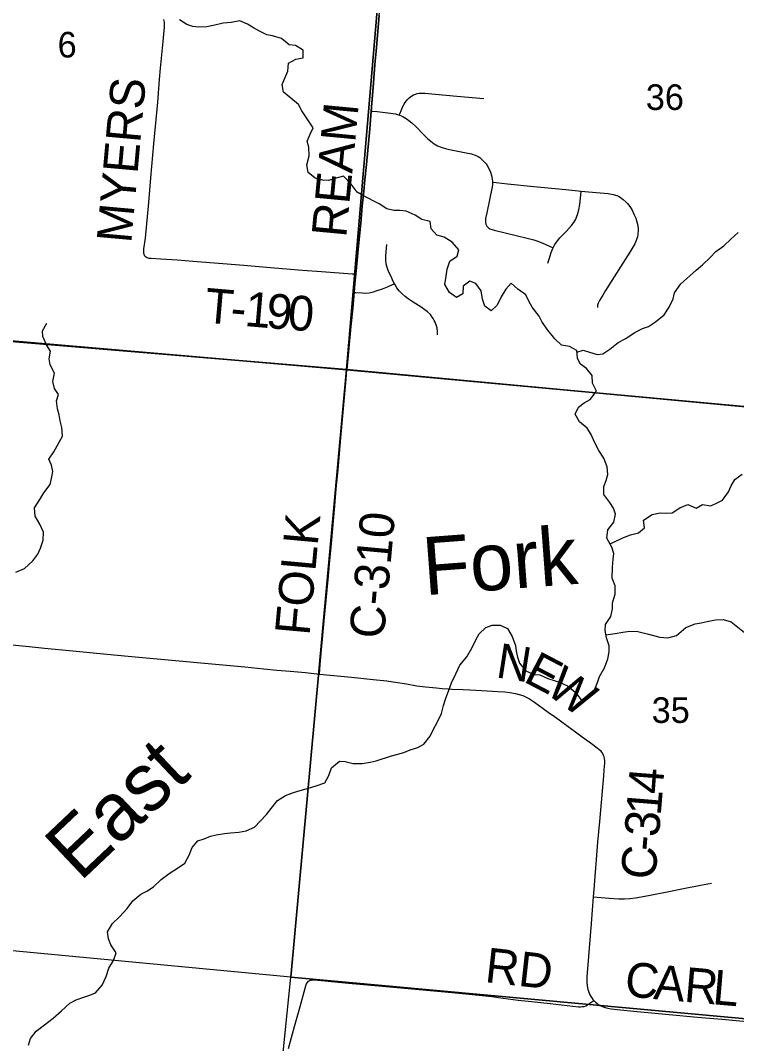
# Model space of a CAD drawing. Extents: x 0 to 34, y 0 to 22.
# Drawn here: x 2.737 to 3.909, y 18.431 to 20.104 of the extents above; entities that cross this region are included whole.
import ezdxf

# ---------------------------------------------------------------- set-up
doc = ezdxf.new("R2010")
doc.units = 0
for name, color, linetype in [('Default', 7, 'Continuous'), ('GM_X_City_Street', 7, 'Continuous'), ('GM_X_County_Road', 7, 'Continuous'), ('GM_X_County_Road_Text', 7, 'Continuous'), ('GM_X_Minor_River', 7, 'Continuous'), ('GM_X_Minor_River_Text', 7, 'Continuous'), ('GM_X_Section', 7, 'Continuous'), ('GM_X_Section_Text', 7, 'Continuous'), ('GM_X_Township_Road', 7, 'Continuous'), ('GM_X_Township_Road_Text', 7, 'Continuous')]:
    doc.layers.add(name, color=color, linetype=linetype)

msp = doc.modelspace()

# ---------------------------------------------------------------- linework, layer by layer
at = {"layer": 'Default'}
msp.add_lwpolyline([(2.1, 17.9112), (2.1, 17.5957), (3.0746, 17.5112), (3.1795, 18.5396), (2.1707, 18.6348)], close=True, dxfattribs=at)
at = {"layer": 'GM_X_City_Street'}
for points in [[(2.1, 20.9), (2.1, 19.6388), (2.2673, 19.6194), (3.2709, 19.533), (3.2777, 19.6039), (3.2806, 19.6336), (3.283, 19.6598), (3.2842, 19.6738), (3.2857, 19.6895), (3.29, 19.7356), (3.2937, 19.7727), (3.2963, 19.8005), (3.2987, 19.8252), (3.3005, 19.8437), (3.303, 19.8684), (3.3088, 19.927), (3.31, 19.9424), (3.3111, 19.9564), (3.3142, 19.9949), (3.3171, 20.0321), (3.3189, 20.0537), (3.324, 20.1125)], [(3.324, 20.1125), (3.3189, 20.0537), (3.3171, 20.0321), (3.3142, 19.9949), (3.3111, 19.9564), (3.31, 19.9424), (3.3088, 19.927), (3.303, 19.8684), (3.3005, 19.8437), (3.2987, 19.8252), (3.2963, 19.8005), (3.2937, 19.7727), (3.29, 19.7356), (3.2857, 19.6895), (3.2842, 19.6738), (3.283, 19.6598), (3.2806, 19.6336), (3.2777, 19.6039), (3.2709, 19.533), (4.2098, 19.4463)], [(4.2098, 19.4463), (3.2709, 19.533), (2.2673, 19.6194), (2.1, 19.6388), (2.1, 15.6775)]]:
    msp.add_lwpolyline(points, dxfattribs=at)
at = {"layer": 'GM_X_County_Road'}
for points in [[(3.3114, 19.9558), (3.3144, 19.9944), (3.3173, 20.0315), (3.3191, 20.0532), (3.3242, 20.112), (3.3284, 20.1583), (3.3315, 20.1924), (3.3348, 20.2295), (3.3385, 20.2697), (3.3417, 20.3068), (3.3439, 20.3316), (3.3469, 20.3656), (3.3493, 20.3934), (3.3517, 20.4213), (3.3549, 20.4553), (3.3576, 20.4831), (3.3597, 20.5047), (3.3623, 20.5357), (3.3629, 20.541)], [(3.2919, 19.7517), (3.2939, 19.7722), (3.2965, 19.7999), (3.2989, 19.8246), (3.3007, 19.8432), (3.3032, 19.8679), (3.309, 19.9264), (3.3102, 19.9418), (3.3114, 19.9558)], [(3.2859, 19.689), (3.2903, 19.7351), (3.2919, 19.7517)], [(3.2832, 19.6593), (3.2844, 19.6733), (3.2859, 19.689)], [(3.2711, 19.5325), (3.2779, 19.6033), (3.2809, 19.6331), (3.2832, 19.6593)], [(3.2266, 19.0352), (3.2276, 19.051), (3.234, 19.122), (3.2404, 19.19), (3.2426, 19.2147), (3.2457, 19.2487), (3.2513, 19.3105), (3.2538, 19.3383), (3.2567, 19.3692), (3.2613, 19.4218), (3.2697, 19.5176), (3.2711, 19.5325)], [(2.3766, 19.1154), (2.3963, 19.1135), (2.4272, 19.1106), (2.4767, 19.1061), (2.5169, 19.1024), (2.5386, 19.1007), (2.5571, 19.0992), (2.6219, 19.0938), (2.6374, 19.0924), (2.6559, 19.0904), (2.6837, 19.0872), (2.7177, 19.0837), (2.7516, 19.0802), (2.7763, 19.0776), (2.8227, 19.0732), (2.8784, 19.0678), (2.931, 19.0629), (3.1041, 19.0468), (3.1351, 19.0439), (3.1567, 19.0418), (3.1784, 19.0398), (3.2034, 19.0375), (3.2266, 19.0352)], [(3.2266, 19.0352), (3.2785, 19.0299), (3.3143, 19.0264), (3.3365, 19.0239), (3.3541, 19.0214), (3.3686, 19.0191), (3.3855, 19.0162), (3.3995, 19.0143), (3.4177, 19.0125), (3.4272, 19.0116), (3.4369, 19.011), (3.4432, 19.0107), (3.4615, 19.0099), (3.4725, 19.0094), (3.4918, 19.0084), (3.5182, 19.0068), (3.5293, 19.0059), (3.5375, 19.0049), (3.5467, 19.0034), (3.5528, 19.002), (3.5588, 19.0001), (3.5646, 18.9976), (3.5701, 18.9945), (3.5779, 18.9894), (3.6005, 18.9731), (3.6105, 18.9658), (3.6181, 18.9604), (3.6331, 18.9493), (3.6449, 18.9407), (3.6558, 18.9328), (3.6715, 18.9214), (3.6806, 18.9147), (3.6832, 18.9126), (3.686, 18.91), (3.6877, 18.9077), (3.6893, 18.9053), (3.6906, 18.9028), (3.6915, 18.9002), (3.6921, 18.897), (3.6924, 18.8935), (3.6925, 18.8895), (3.6921, 18.884), (3.6917, 18.8785), (3.6909, 18.8686), (3.6843, 18.7943), (3.6811, 18.7603), (3.675, 18.6829), (3.6741, 18.6711)], [(3.6741, 18.6711), (3.6706, 18.6273), (3.6645, 18.553), (3.6637, 18.5407), (3.6636, 18.5364), (3.6638, 18.5314), (3.6643, 18.5253), (3.6654, 18.5193), (3.6662, 18.5164), (3.6672, 18.5135), (3.6685, 18.5108), (3.67, 18.5081), (3.6716, 18.5056), (3.6735, 18.5032), (3.675, 18.5014)], [(3.675, 18.5014), (3.6755, 18.5009), (3.6777, 18.4988), (3.68, 18.4968), (3.6824, 18.495), (3.685, 18.4934), (3.6877, 18.492), (3.6905, 18.4908), (3.6934, 18.4898), (3.6981, 18.4887), (3.7033, 18.4877), (3.7135, 18.4865), (3.7457, 18.4835), (3.7981, 18.4784), (3.8445, 18.4742), (3.8847, 18.4707), (3.9373, 18.4661), (4.0173, 18.4603), (4.0502, 18.4576), (4.0997, 18.4532), (4.1401, 18.4494)]]:
    msp.add_lwpolyline(points, dxfattribs=at)
at = {"layer": 'GM_X_Minor_River'}
for points in [[(3.4303, 19.7496), (3.4182, 19.7531), (3.4092, 19.7635), (3.4071, 19.7753), (3.3938, 19.7785), (3.3829, 19.7859), (3.3682, 19.7921), (3.3575, 19.7934), (3.348, 19.7935), (3.3363, 19.7963), (3.3239, 19.8044), (3.2982, 19.8176), (3.288, 19.8231), (3.2783, 19.8365), (3.2656, 19.8496), (3.2515, 19.8459), (3.2412, 19.8423), (3.2317, 19.8431), (3.2192, 19.8463), (3.2079, 19.8556), (3.2054, 19.8678), (3.2094, 19.8829), (3.2088, 19.897), (3.2062, 19.9065), (3.2113, 19.9182), (3.216, 19.9288), (3.1974, 19.9564), (3.1922, 19.9667), (3.1794, 19.9771), (3.1674, 19.9871), (3.1652, 19.9997), (3.1696, 20.0099), (3.1746, 20.0212), (3.1756, 20.0341), (3.1878, 20.0408), (3.1996, 20.0433), (3.1994, 20.0555), (3.1869, 20.0632), (3.1767, 20.0641), (3.1643, 20.0745), (3.1495, 20.0789), (3.1401, 20.0809), (3.1283, 20.0864), (3.1185, 20.0922), (3.1084, 20.098), (3.0959, 20.1035), (3.0818, 20.101), (3.0685, 20.0996), (3.0552, 20.0964), (3.0422, 20.0939), (3.0289, 20.0933), (3.0194, 20.0945), (3.0096, 20.0977), (2.9971, 20.105)], [(3.482, 19.0912), (3.4875, 19.101), (3.4986, 19.1111), (3.5086, 19.1152), (3.5219, 19.1154), (3.5339, 19.1099), (3.5414, 19.0966), (3.5469, 19.082), (3.5483, 19.0725), (3.5504, 19.0626), (3.5537, 19.0531), (3.5638, 19.0404), (3.5767, 19.0346), (3.5869, 19.0337), (3.6001, 19.0282), (3.61, 19.0247), (3.6198, 19.0215), (3.6319, 19.016), (3.6443, 19.0056), (3.6544, 18.993), (3.667, 18.9966), (3.6755, 19.0079), (3.681, 19.0215), (3.6845, 19.0314), (3.6927, 19.0453), (3.6982, 19.0601), (3.7002, 19.0715), (3.7003, 19.0814), (3.6959, 19.0943), (3.6934, 19.1065), (3.6943, 19.116), (3.7028, 19.1292), (3.7057, 19.1417), (3.7058, 19.1516), (3.7101, 19.166), (3.7099, 19.1793), (3.7052, 19.1923), (3.7054, 19.2098), (3.7067, 19.223), (3.7076, 19.2325), (3.7043, 19.2425), (3.6965, 19.2574), (3.6978, 19.271), (3.7078, 19.2835), (3.7103, 19.2967), (3.707, 19.3063), (3.7014, 19.3158), (3.6913, 19.3289), (3.6915, 19.3418), (3.695, 19.3516), (3.6982, 19.3615), (3.6968, 19.374), (3.6917, 19.3882), (3.6835, 19.4008), (3.676, 19.4142), (3.6709, 19.4272), (3.6642, 19.4371), (3.6514, 19.4475), (3.6447, 19.4605), (3.6498, 19.4719), (3.6594, 19.479), (3.6689, 19.4842), (3.6797, 19.4977), (3.6731, 19.5107), (3.6721, 19.5233), (3.6631, 19.5352), (3.6533, 19.5418), (3.6485, 19.5513), (3.6472, 19.5646), (3.6351, 19.5708), (3.6222, 19.5733), (3.6113, 19.5833), (3.5997, 19.5975), (3.5904, 19.6109), (3.5856, 19.6204), (3.574, 19.635), (3.5688, 19.645), (3.5636, 19.6553), (3.5508, 19.6649), (3.5399, 19.6746), (3.531, 19.6648), (3.5237, 19.6523), (3.517, 19.6387), (3.5074, 19.6294), (3.4969, 19.6371), (3.4932, 19.6485), (3.4907, 19.6619), (3.4822, 19.6741), (3.4723, 19.6776), (3.4616, 19.6698), (3.461, 19.6569), (3.4507, 19.6509), (3.439, 19.659), (3.4316, 19.6721), (3.4337, 19.6861), (3.4353, 19.6975), (3.4393, 19.7103), (3.4516, 19.7189), (3.454, 19.7292), (3.4435, 19.7418), (3.4303, 19.7496)], [(3.6475, 19.5617), (3.6578, 19.5649), (3.668, 19.5617), (3.6805, 19.5581), (3.69, 19.5592), (3.7011, 19.5666), (3.7149, 19.5775), (3.7272, 19.5838), (3.7413, 19.5935), (3.7547, 19.6002), (3.7646, 19.6039), (3.7758, 19.6114), (3.79, 19.6226), (3.7981, 19.6354), (3.8051, 19.649), (3.8071, 19.6585), (3.8176, 19.6732), (3.8322, 19.6863), (3.8425, 19.6957), (3.8529, 19.7047), (3.8652, 19.7163), (3.8744, 19.7261), (3.8875, 19.7358), (3.899, 19.7467), (3.9113, 19.7576)], [(2.7294, 19.2017), (2.7439, 19.208), (2.7574, 19.2203), (2.7655, 19.2313), (2.7698, 19.2411), (2.7745, 19.254), (2.7751, 19.2672), (2.7688, 19.2806), (2.7614, 19.2936), (2.76, 19.307), (2.7689, 19.3209), (2.7755, 19.3315), (2.7856, 19.3454), (2.788, 19.3553), (2.7904, 19.3666), (2.7879, 19.3769), (2.7834, 19.3869), (2.7919, 19.3985), (2.8059, 19.4242), (2.8046, 19.4383), (2.8024, 19.4493), (2.8003, 19.4589), (2.7977, 19.4688), (2.796, 19.4821), (2.7992, 19.4923), (2.7928, 19.5023), (2.79, 19.5137), (2.7928, 19.5273), (2.7857, 19.5411), (2.7843, 19.551), (2.7864, 19.5635), (2.7797, 19.5735), (2.7738, 19.5872), (2.7735, 19.5967), (2.7801, 19.6092)], [(3.7014, 19.248), (3.7101, 19.2519), (3.7223, 19.2582), (3.7353, 19.263), (3.7482, 19.2663), (3.7578, 19.2745), (3.7565, 19.2867), (3.7707, 19.296), (3.7836, 19.2989), (3.7931, 19.2984), (3.803, 19.2991), (3.8156, 19.3073), (3.8286, 19.3124), (3.8422, 19.3066), (3.8529, 19.3125), (3.8662, 19.3105), (3.8757, 19.3149), (3.8857, 19.3197), (3.8953, 19.3333), (3.8996, 19.3431), (3.9058, 19.3533), (3.9177, 19.3623)], [(3.6949, 19.0992), (3.7101, 19.1018), (3.7226, 19.1035), (3.7341, 19.1053), (3.747, 19.1047), (3.7621, 19.1008), (3.7727, 19.0984), (3.7833, 19.0956), (3.7962, 19.0943), (3.8103, 19.0983), (3.8253, 19.1114), (3.8406, 19.1173), (3.8509, 19.1191), (3.8604, 19.1213), (3.8741, 19.1238), (3.8866, 19.1244), (3.8999, 19.1204), (3.9243, 19.1011)], [(2.7501, 18.4284), (2.7536, 18.439), (2.7629, 18.4511), (2.7763, 18.4616), (2.7909, 18.4724), (2.8043, 18.4844), (2.8182, 18.4968), (2.8281, 18.5024), (2.8411, 18.5068), (2.8506, 18.5101), (2.8602, 18.5141), (2.871, 18.5266), (2.8772, 18.5405), (2.8819, 18.5542), (2.8893, 18.5666), (2.8936, 18.5791), (2.8851, 18.5921), (2.8814, 18.602), (2.8796, 18.6138), (2.8878, 18.6271), (2.8993, 18.6379), (2.9117, 18.6518), (2.9209, 18.6643), (2.934, 18.6751), (2.9439, 18.6803), (2.9546, 18.6874), (2.9673, 18.6991), (2.9804, 18.7088), (2.9938, 18.7177), (3.006, 18.726), (3.013, 18.7388), (3.0181, 18.7517), (3.0274, 18.7626), (3.0377, 18.7659), (3.048, 18.7699), (3.0575, 18.7725), (3.0708, 18.7746), (3.0807, 18.7756), (3.0944, 18.7766), (3.1062, 18.7787), (3.12, 18.7846), (3.13, 18.7952), (3.1396, 18.8057), (3.1473, 18.8155), (3.1574, 18.8283), (3.1708, 18.8365), (3.1837, 18.8416), (3.1948, 18.8449), (3.2081, 18.8486), (3.2211, 18.8522), (3.2348, 18.8574), (3.2418, 18.8694), (3.2462, 18.8819), (3.2588, 18.8928), (3.2683, 18.8923), (3.2816, 18.8891), (3.2964, 18.8889), (3.3093, 18.8911), (3.3189, 18.8932), (3.344, 18.9013), (3.3543, 18.9042), (3.3642, 18.9067), (3.3745, 18.9112), (3.3871, 18.9152), (3.3971, 18.9204), (3.4075, 18.9336), (3.4122, 18.9438), (3.4196, 18.957), (3.4258, 18.9706), (3.429, 18.9839), (3.4326, 18.9941), (3.4381, 19.0089), (3.4424, 19.021), (3.4491, 19.0357), (3.4561, 19.0497), (3.4673, 19.0636), (3.4754, 19.0776), (3.482, 19.0912)]]:
    msp.add_lwpolyline(points, dxfattribs=at)
at = {"layer": 'GM_X_Section'}
for points in [[(2.3636, 20.6247), (3.3559, 20.5363), (3.2703, 19.5334), (2.2658, 19.6175)], [(3.3559, 20.5363), (4.3405, 20.4419), (4.2088, 19.4458), (3.2703, 19.5334)], [(2.2658, 19.6175), (3.2703, 19.5334), (3.1795, 18.5396), (2.1707, 18.6348)], [(3.2703, 19.5334), (4.2088, 19.4458), (4.1385, 18.4517), (3.1795, 18.5396)], [(3.1795, 18.5396), (4.1385, 18.4517), (4.0957, 17.4007), (3.0746, 17.5112)]]:
    msp.add_lwpolyline(points, close=True, dxfattribs=at)
at = {"layer": 'GM_X_Township_Road'}
for points in [[(3.2859, 19.689), (3.2796, 19.6894), (3.2295, 19.6929), (3.1986, 19.6955), (3.146, 19.6998), (3.1028, 19.7032), (3.0682, 19.7061), (3.0194, 19.7099), (2.9939, 19.7119), (2.9666, 19.714), (2.9511, 19.7148), (2.9479, 19.7151), (2.9463, 19.7153), (2.9447, 19.7158), (2.9433, 19.7164), (2.9419, 19.7175), (2.9408, 19.7186), (2.9399, 19.7201), (2.9393, 19.7215), (2.9389, 19.7232), (2.9388, 19.7248), (2.9388, 19.727), (2.9392, 19.7306), (2.9416, 19.748), (2.9471, 19.8067), (2.9505, 19.8469), (2.9554, 19.9026), (2.9617, 19.9706), (2.9648, 20.0077), (2.9663, 20.0263), (2.9683, 20.0479), (2.9705, 20.0695), (2.9725, 20.0879), (2.9729, 20.0929), (2.973, 20.0972), (2.973, 20.0996), (2.9728, 20.1014), (2.9724, 20.1035), (2.9716, 20.1057)], [(3.3572, 19.9494), (3.3578, 19.9512), (3.3603, 19.9581), (3.3625, 19.9632), (3.3649, 19.9675), (3.3665, 19.9701), (3.3684, 19.9726), (3.3705, 19.975), (3.3727, 19.9771), (3.3751, 19.9791), (3.3776, 19.9809), (3.3803, 19.9825), (3.3832, 19.9837), (3.3861, 19.9847), (3.3892, 19.9853), (3.3923, 19.9855), (3.3985, 19.9852), (3.4512, 19.9802), (3.4951, 19.9764)], [(3.3114, 19.9558), (3.3135, 19.9557), (3.3207, 19.9551), (3.3423, 19.9528), (3.3509, 19.9513), (3.3572, 19.9494)], [(3.3572, 19.9494), (3.3626, 19.9471), (3.368, 19.9438), (3.3722, 19.9406), (3.3771, 19.9368), (3.3839, 19.9305), (3.3968, 19.9171), (3.4036, 19.9105), (3.4084, 19.9065), (3.4139, 19.9023), (3.4194, 19.8993), (3.4255, 19.897), (3.4339, 19.8942), (3.4415, 19.8926), (3.4474, 19.8916), (3.4665, 19.8878), (3.4749, 19.886), (3.4809, 19.8839), (3.4857, 19.8818), (3.4887, 19.8799), (3.491, 19.878), (3.4947, 19.8742), (3.4968, 19.872), (3.4987, 19.8696), (3.5005, 19.8672), (3.5035, 19.8619), (3.506, 19.8562), (3.5078, 19.8504), (3.5089, 19.8444), (3.5091, 19.8414), (3.5092, 19.8399)], [(3.5092, 19.8399), (3.5092, 19.8383), (3.5091, 19.8353), (3.5087, 19.8322), (3.4998, 19.7897), (3.4979, 19.7805), (3.4976, 19.7773), (3.4976, 19.774), (3.4984, 19.7708), (3.5001, 19.768), (3.5025, 19.7655), (3.5052, 19.7636), (3.5086, 19.7622), (3.512, 19.7612), (3.5658, 19.748), (3.5767, 19.7454), (3.5836, 19.743), (3.5952, 19.7383), (3.6035, 19.7343), (3.6083, 19.7321)], [(3.5092, 19.8399), (3.5153, 19.8391), (3.5338, 19.8369), (3.577, 19.8327), (3.6295, 19.8277), (3.6544, 19.8252)], [(3.6083, 19.7321), (3.609, 19.7338), (3.6115, 19.7377), (3.6139, 19.7413), (3.6197, 19.7484), (3.6301, 19.7598), (3.6385, 19.7689), (3.6423, 19.7739), (3.644, 19.7766), (3.6455, 19.7794), (3.6468, 19.7822), (3.6489, 19.7882), (3.6504, 19.7942), (3.652, 19.8034), (3.6537, 19.8188), (3.6544, 19.8252)], [(3.6544, 19.8252), (3.6665, 19.824), (3.6855, 19.8225), (3.6984, 19.821), (3.7065, 19.8194), (3.7125, 19.8178), (3.7155, 19.8167), (3.7183, 19.8151), (3.721, 19.8132), (3.7232, 19.8113), (3.7279, 19.8072), (3.73, 19.805), (3.732, 19.8026), (3.7339, 19.8001), (3.7371, 19.7948), (3.7412, 19.7864), (3.7436, 19.7807), (3.7456, 19.7749), (3.7469, 19.7688), (3.7475, 19.7626), (3.7475, 19.7595), (3.7473, 19.7564), (3.747, 19.7534), (3.7464, 19.7503), (3.7455, 19.7473), (3.7445, 19.7444), (3.7419, 19.7388), (3.734, 19.7254), (3.7225, 19.707), (3.6943, 19.6625), (3.6896, 19.6551), (3.6841, 19.6461), (3.6822, 19.6417), (3.6812, 19.6387), (3.6808, 19.6347)], [(3.3492, 19.6734), (3.3471, 19.6772), (3.3433, 19.6852), (3.3393, 19.6936), (3.337, 19.7), (3.3356, 19.7059), (3.335, 19.7124), (3.3348, 19.7188), (3.3353, 19.7255), (3.3367, 19.7379)], [(3.6001, 19.7073), (3.6022, 19.7135), (3.6055, 19.7248), (3.6074, 19.7301), (3.6083, 19.7321)], [(3.2832, 19.6593), (3.2855, 19.6592), (3.2961, 19.6586), (3.301, 19.6584), (3.3074, 19.6588), (3.3144, 19.6604), (3.3209, 19.6623), (3.3295, 19.6655), (3.3375, 19.6687), (3.346, 19.6721), (3.3492, 19.6734)], [(3.4195, 19.5898), (3.4194, 19.5949), (3.4187, 19.6011), (3.4176, 19.6049), (3.4153, 19.6106), (3.414, 19.6134), (3.4125, 19.6166), (3.4107, 19.6191), (3.4077, 19.6231), (3.4032, 19.6276), (3.3986, 19.6311), (3.3925, 19.635), (3.3793, 19.6434), (3.3716, 19.6487), (3.3666, 19.6526), (3.3613, 19.6569), (3.3568, 19.6619), (3.3531, 19.6668), (3.3501, 19.6716), (3.3492, 19.6734)], [(3.6741, 18.6711), (3.7004, 18.6686), (3.7158, 18.6677), (3.725, 18.6675), (3.7342, 18.6681), (3.7434, 18.6692), (3.7646, 18.6733), (3.7979, 18.6798), (3.8191, 18.6838), (3.8493, 18.6901), (3.8614, 18.6922), (3.8675, 18.693)], [(3.1756, 18.4227), (3.1787, 18.4348), (3.1855, 18.4586), (3.193, 18.4855), (3.1963, 18.4975), (3.2027, 18.5215), (3.2047, 18.5275), (3.2063, 18.5303), (3.2086, 18.5328), (3.2115, 18.5345), (3.2126, 18.5347), (3.2147, 18.5352), (3.2179, 18.5352), (3.2736, 18.5297), (3.3292, 18.5247), (3.4312, 18.5155), (3.4714, 18.5116), (3.5084, 18.5078), (3.5269, 18.5054), (3.5514, 18.5019), (3.573, 18.4995), (3.6039, 18.4963), (3.6409, 18.4918), (3.6502, 18.4911), (3.6532, 18.4911), (3.6562, 18.4913), (3.6591, 18.4917), (3.6619, 18.4926), (3.6645, 18.494), (3.6669, 18.4957), (3.675, 18.5014)]]:
    msp.add_lwpolyline(points, dxfattribs=at)

# ---------------------------------------------------------------- texts
at = {"layer": 'GM_X_County_Road_Text'}
for s, height, rotation, p in [('REAM', 0.05682, 84.5891, (3.2699, 19.7481)), ('FOLK', 0.05682, 84.782, (3.2099, 19.0972)), ('C-310', 0.05682, 84.7823, (3.3314, 19.0915)), ('N', 0.0568, 351.0791, (3.5134, 19.0301)), ('E', 0.0568, 332.3463, (3.5582, 19.0238)), ('W', 0.0568, 324.1832, (3.594, 19.0052)), ('4', 0.0568, 85.5617, (3.7873, 18.8377)), ('1', 0.0568, 85.3092, (3.7844, 18.8025)), ('3', 0.0568, 85.2169, (3.7814, 18.7675)), ('-', 0.0568, 85.1936, (3.7795, 18.7443)), ('C', 0.0568, 85.1936, (3.7756, 18.6978)), ('C', 0.0568, 353.7585, (3.7239, 18.509)), ('A', 0.0568, 355.026, (3.7716, 18.5038)), ('R', 0.0568, 355.0838, (3.8215, 18.4994)), ('L', 0.0568, 355.0826, (3.868, 18.4954))]:
    msp.add_text(s, height=height, rotation=rotation, dxfattribs=at).set_placement(p)
at = {"layer": 'GM_X_Minor_River_Text'}
for s, height, rotation, p in [('Fork', 0.0947, 4.283, (3.3984, 19.164)), ('East', 0.09473, 43.428, (2.8346, 18.6943))]:
    msp.add_text(s, height=height, rotation=rotation, dxfattribs=at).set_placement(p)
at = {"layer": 'GM_X_Section_Text'}
for s, height, p in [('6', 0.0419, (2.798, 20.0436)), ('36', 0.04186, (3.7601, 19.9578)), ('35', 0.04186, (3.7697, 18.9553))]:
    msp.add_text(s, height=height, rotation=0, dxfattribs=at).set_placement(p)
at = {"layer": 'GM_X_Township_Road_Text'}
for s, height, rotation, p in [('MYERS', 0.05682, 84.8567, (2.9183, 19.7389)), ('T', 0.0568, 355.031, (3.037, 19.6103)), ('1', 0.0568, 355.0643, (3.1026, 19.6046)), ('9', 0.0568, 355.1929, (3.1376, 19.6016)), ('0', 0.0568, 355.7912, (3.1732, 19.5986)), ('-', 0.0568, 355.0394, (3.0793, 19.6066)), ('RD', 0.05682, 353.6073, (3.4955, 18.5316))]:
    msp.add_text(s, height=height, rotation=rotation, dxfattribs=at).set_placement(p)

doc.saveas('drawing.dxf')
